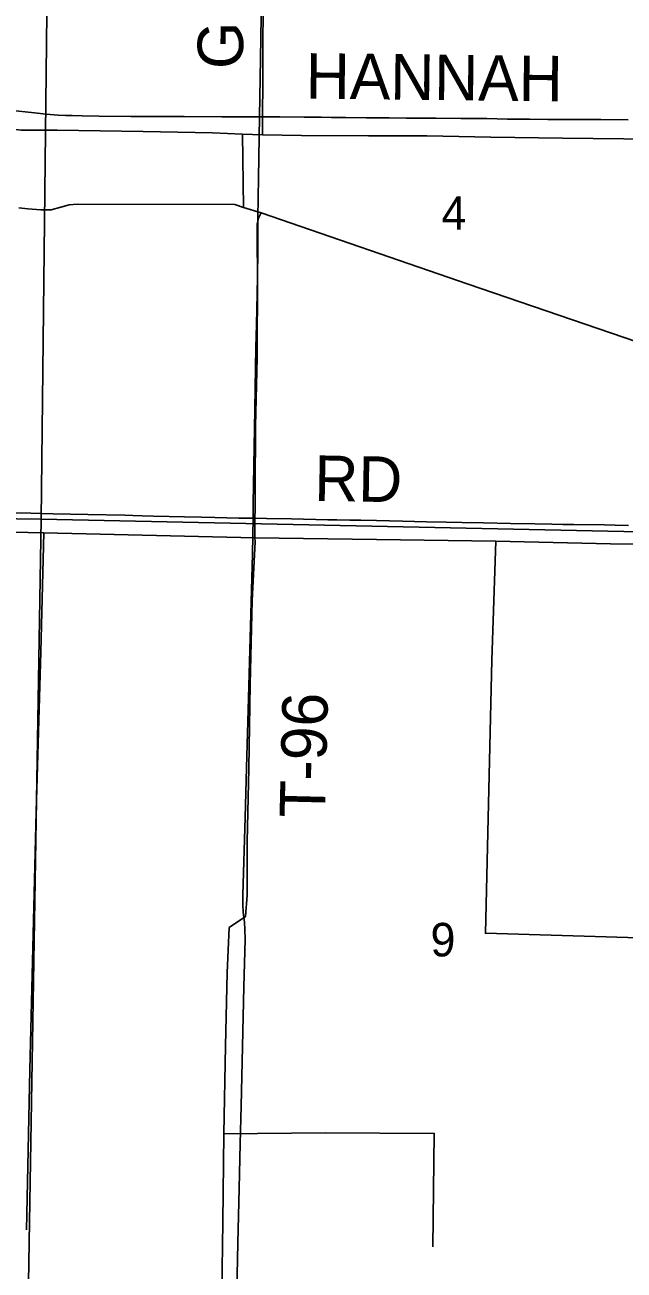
# Model space of a CAD drawing. Extents: x 1443599 to 1910620, y 1028088 to 1361369.
# Drawn here: x 1631301 to 1635252, y 1241703 to 1249913 of the extents above; entities that cross this region are included whole.
import ezdxf

# ---------------------------------------------------------------- set-up
doc = ezdxf.new("R2010")
doc.units = 0
for name, color, linetype in [('GM_X_County_Road', 7, 'Continuous'), ('GM_X_County_Road_Text', 7, 'Continuous'), ('GM_X_Minor_River', 7, 'Continuous'), ('GM_X_Section', 7, 'Continuous'), ('GM_X_Section_Text', 7, 'Continuous'), ('GM_X_Township_Road', 7, 'Continuous'), ('GM_X_Township_Road_Text', 7, 'Continuous')]:
    doc.layers.add(name, color=color, linetype=linetype)

msp = doc.modelspace()

# ---------------------------------------------------------------- linework, layer by layer
at = {"layer": 'GM_X_County_Road'}
for points in [[(1631102.7, 1246697.6), (1631339, 1246693.1), (1631486.7, 1246689.6), (1631716.5, 1246684.6), (1631959.4, 1246679.7), (1632011.9, 1246678), (1632074.2, 1246676.7), (1632149.7, 1246674.7), (1632353.2, 1246670.1), (1632464.8, 1246667.3), (1632553.4, 1246665), (1632711, 1246661.5), (1632783.3, 1246660.6), (1632804.9, 1246660.3)], [(1632804.9, 1246660.3), (1632894.8, 1246658.9), (1633058.9, 1246655.3), (1633298.5, 1246650.8), (1633357.6, 1246649.1), (1633443, 1246647.3), (1633515.2, 1246646.5), (1633620.3, 1246644.9), (1633790.9, 1246641.3), (1633948.5, 1246637.6), (1634079.8, 1246634.4), (1634181.5, 1246632.7), (1634325.9, 1246629.6), (1634503.2, 1246626.3), (1634664.1, 1246623.2), (1634775.7, 1246620.6), (1634847.9, 1246619.5), (1634920.2, 1246619), (1635123.6, 1246616.1), (1635192.5, 1246614.4), (1635281.1, 1246612.3)]]:
    msp.add_lwpolyline(points, dxfattribs=at)
at = {"layer": 'GM_X_Minor_River'}
for points in [[(1632895.3, 1251853.6), (1632873.6, 1250605.9), (1632866.8, 1249189.3)], [(1629161.5, 1249323), (1629328.7, 1249580.7), (1629376.4, 1249565.8), (1629482.2, 1249545.7), (1629585.9, 1249517.7), (1629709.3, 1249477.3), (1629882.7, 1249429.9), (1630068, 1249378.2), (1630257.6, 1249340.6), (1630471.6, 1249326.5), (1630719.4, 1249293.8), (1630991.1, 1249254.6), (1631276.9, 1249219.1), (1631513.2, 1249218.7), (1632079.9, 1249210.1), (1632538.5, 1249201.5), (1632734.6, 1249191.8), (1632866.8, 1249189.3), (1633125.1, 1249184.4), (1633565.7, 1249182.2), (1633952.3, 1249181), (1634372.8, 1249173.1), (1634845.4, 1249166.2), (1635452.2, 1249158.8)], [(1632734.6, 1249191.8), (1632741.5, 1248710)], [(1631261.1, 1248707.7), (1631319.1, 1248700.6), (1631405.1, 1248692.9), (1631473.2, 1248693.7), (1631537.6, 1248710.5), (1631592, 1248727.6), (1631646.2, 1248730.6)], [(1631646.2, 1248730.6), (1632685.8, 1248729.1), (1632741.5, 1248710), (1632859, 1248673.7), (1634224.2, 1248204.6), (1635336.7, 1247824.5), (1636867.3, 1247306.1)], [(1632859, 1248673.7), (1632840.3, 1248639.9), (1632831.5, 1248600), (1632832.8, 1248559.8), (1632831.4, 1248489.6), (1632835.2, 1248264.8), (1632832.8, 1247718.9), (1632822.3, 1247267.6), (1632818.3, 1246850.2), (1632816.3, 1246531.2), (1632819.8, 1246505), (1632800.4, 1246118.1), (1632785.9, 1245564.4), (1632777.4, 1245012.7), (1632766.2, 1244527.2), (1632765.5, 1244174), (1632754.8, 1244033.7), (1632647.3, 1243961.5), (1632633.6, 1243662.7), (1632622.5, 1243181.2), (1632611.5, 1242601.5), (1632606.4, 1242019.5), (1632596.7, 1241403.6)], [(1636851.4, 1246467.5), (1636284.8, 1246482.2), (1635163.2, 1246491.2), (1634406.4, 1246509.4), (1633619.3, 1246520.1), (1632816.3, 1246531.2), (1631424.7, 1246563.3), (1630075.2, 1246592.6), (1628715.8, 1246630.1)], [(1631424.7, 1246563.3), (1631405.8, 1245778.9), (1631373.8, 1244723.9), (1631333.4, 1243020.7), (1631311.4, 1241967.5)], [(1634406.4, 1246509.4), (1634379.4, 1245725.2), (1634337.2, 1243923.8), (1635422.3, 1243891.4)], [(1632611.5, 1242601.5), (1633280.6, 1242607), (1633999.7, 1242603.6), (1633991.5, 1241855.1)]]:
    msp.add_lwpolyline(points, dxfattribs=at)
at = {"layer": 'GM_X_Section'}
for points in [[(1626171.3, 1252055), (1631468.2, 1251951.7), (1631408.8, 1246654.1), (1626109.6, 1246727.6)], [(1631468.2, 1251951.7), (1636741.5, 1251880.5), (1636867.5, 1251874.9), (1636807.6, 1246539.3), (1631408.8, 1246654.1)], [(1626109.6, 1246727.6), (1631408.8, 1246654.1), (1631319.3, 1241355.1), (1626044.2, 1241426.2)], [(1631408.8, 1246654.1), (1636807.6, 1246539.3), (1636704.1, 1241244.4), (1631319.3, 1241355.1)]]:
    msp.add_lwpolyline(points, close=True, dxfattribs=at)
at = {"layer": 'GM_X_Township_Road'}
for points in [[(1632847.5, 1249308.2), (1632853.3, 1249692.5), (1632863.7, 1250234.2), (1632869.3, 1250546.1), (1632873.2, 1250775.9), (1632881.9, 1251334.1), (1632887.3, 1251613.1), (1632890.2, 1251760.9), (1632888.7, 1251826.5), (1632884.8, 1251875.6), (1632878, 1251924.3), (1632872.8, 1251952.1)], [(1631200, 1249351.9), (1631363.1, 1249333.3), (1631441.6, 1249325.4), (1631520.4, 1249318.3), (1631569, 1249315.7), (1631613.3, 1249314.9), (1631678.5, 1249313.4), (1631789.5, 1249310.9), (1631999.6, 1249309.6), (1632239.2, 1249308.9), (1632350.8, 1249309.7), (1632600.2, 1249308), (1632847.5, 1249308.2)], [(1632804.9, 1246660.3), (1632806.6, 1246754.2), (1632813.6, 1247131.8), (1632817.5, 1247378), (1632824.6, 1247788.4), (1632827.1, 1247936.1), (1632833.6, 1248248), (1632835.7, 1248428.5), (1632836.7, 1248642), (1632841.3, 1248904.6), (1632847.5, 1249308.2)], [(1632847.5, 1249308.2), (1632853, 1249308.2), (1632981, 1249307.5), (1633141.8, 1249305.1), (1633253.4, 1249304), (1633322.3, 1249303.1), (1633414.3, 1249302.3), (1633552.1, 1249301.6), (1633588.1, 1249301), (1633637.4, 1249300.3), (1633703, 1249299.8), (1633814.6, 1249299.1), (1634011.6, 1249297.3), (1634175.7, 1249296.8), (1634238.1, 1249296.6), (1634346.3, 1249295.2), (1634484.2, 1249292.8), (1634579.4, 1249292.2), (1634628.7, 1249291.7), (1634750.1, 1249290.6), (1634848.6, 1249290.1), (1635006.2, 1249290.1), (1635098, 1249290), (1635278.5, 1249287.6)], [(1632693.3, 1241357.3), (1632705.5, 1241880.4), (1632713.9, 1242241.5), (1632721, 1242536.9), (1632725.9, 1242783.1), (1632744.7, 1243570.9), (1632752.4, 1243882.8), (1632751.3, 1243948.4), (1632747.7, 1243997.5), (1632741.1, 1244062.8), (1632738.4, 1244111.9), (1632738.1, 1244177.6), (1632752.2, 1244686.3), (1632762.3, 1245014.5), (1632775.3, 1245474), (1632800.7, 1246425.9), (1632804.9, 1246660.3)]]:
    msp.add_lwpolyline(points, dxfattribs=at)

# ---------------------------------------------------------------- texts
at = {"layer": 'GM_X_County_Road_Text'}
msp.add_text('RD', height=300, rotation=359.00955, dxfattribs=at).set_placement((1633207.5, 1246775.2))
at = {"layer": 'GM_X_Section_Text'}
for s, p in [('4', (1634048.1, 1248562.2)), ('9', (1633975.5, 1243771.2))]:
    msp.add_text(s, height=221, rotation=0.00001, dxfattribs=at).set_placement(p)
at = {"layer": 'GM_X_Township_Road_Text'}
for s, rotation, p in [('G', 89.12935, (1632737.6, 1249620.3)), ('HANNAH', 359.36929, (1633151.8, 1249427.4)), ('T-96', 88.58633, (1633279.4, 1244682))]:
    msp.add_text(s, height=300, rotation=rotation, dxfattribs=at).set_placement(p)

doc.saveas('drawing.dxf')
